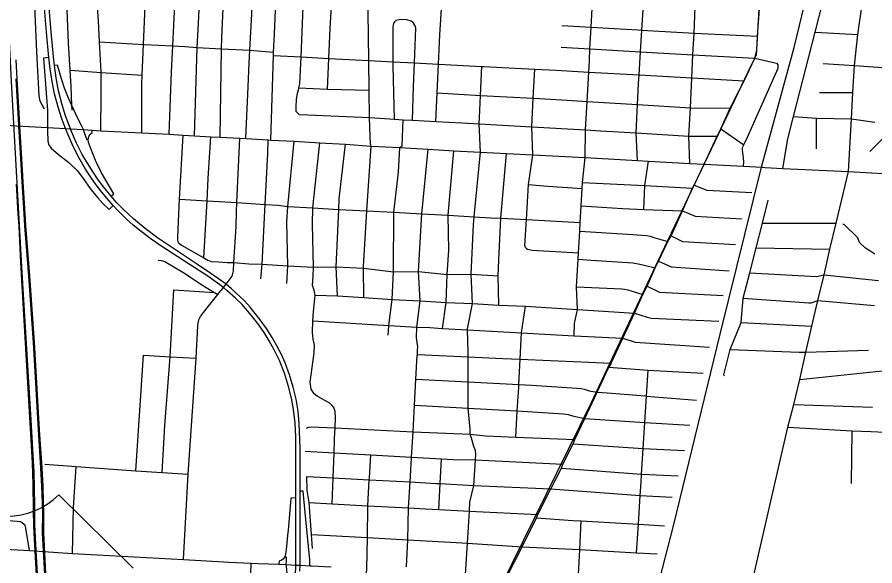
# Model space of a CAD drawing. Extents: x 114604 to 551442, y 316898 to 567001.
# Drawn here: x 207094 to 217204, y 400988 to 407452 of the extents above; entities that cross this region are included whole.
import ezdxf

# ---------------------------------------------------------------- set-up
doc = ezdxf.new("R2010")
doc.units = 0
for name, color, linetype in [('_CIVIL_CONSTRUCTION', 7, 'Continuous'), ('GE_P_Alignment_1000_Bearings', 7, 'Continuous'), ('GE_P_Alignment_100_Cardinal_Points', 7, 'Continuous'), ('GE_P_Alignment_500_Cardinal_Points', 7, 'Continuous'), ('GE_P_Alignment_500_Stations', 7, 'Continuous'), ('PM_P_Cells', 7, 'Continuous')]:
    doc.layers.add(name, color=color, linetype=linetype)

msp = doc.modelspace()

# ---------------------------------------------------------------- linework, layer by layer
at = {"layer": '_CIVIL_CONSTRUCTION'}
msp.add_line((214070, 403330), (214095, 403377), dxfattribs=at)
for points in [[(215547, 406473), (215662, 406704), (215787, 406969), (215811, 407063), (215822, 407230), (215845, 407551), (215854, 407673), (215860, 407921), (215866, 408095)], [(214095, 403377), (214235, 403672), (214370, 403966), (214470, 404184), (214519, 404283), (214615, 404499), (214654, 404578), (214763, 404808), (214801, 404876), (214936, 405172), (215056, 405437), (215072, 405473), (215192, 405720), (215346, 406049), (215390, 406136), (215500, 406381), (215547, 406473)], [(212864, 400859), (213048, 401213), (213215, 401555), (213232, 401592), (213383, 401894), (213511, 402140), (213526, 402185), (213646, 402425), (213667, 402475), (213787, 402725), (213929, 403035), (214070, 403330)]]:
    msp.add_lwpolyline(points, dxfattribs=at)
at = {"layer": 'GE_P_Alignment_1000_Bearings'}
for points in [[(214445, 399967), (214831, 401459), (215381, 403717), (215872, 405699), (216251, 407094), (216836, 409497), (217493, 412147), (218313, 415395), (218872, 417670)], [(217730, 417089), (217319, 416525), (217198, 416338), (217146, 416222), (217067, 415994), (216941, 415673), (216425, 414123), (216355, 413871), (216256, 413557), (216174, 413117), (216156, 412749), (216118, 412204), (216085, 411764), (215957, 409499), (215889, 408435), (215804, 407003), (215746, 406887), (214644, 404577), (213855, 402902), (212791, 400741), (212569, 400229), (212412, 399977), (211153, 398378), (210588, 397664)], [(207394, 399848), (207315, 401239), (207304, 401477), (207301, 401568), (207302, 401706), (207293, 402091), (207260, 402706), (207155, 404445), (207032, 406620), (207005, 407165), (206977, 407663), (206968, 408730)], [(207441, 400740), (207407, 401377), (207408, 401611), (207406, 401732), (207399, 401929), (207383, 402207), (207363, 402529), (207342, 402862), (207329, 403079), (207297, 403618), (207272, 404013), (207245, 404405), (207198, 404996), (207188, 405137), (207165, 405514), (207145, 405855), (207127, 406170), (207125, 406185), (207111, 406456), (207094, 406724), (207082, 406950)], [(207429, 400740), (207394, 401377), (207395, 401611), (207393, 401731), (207386, 401928), (207370, 402207), (207350, 402528), (207329, 402862), (207317, 403078), (207285, 403617), (207259, 404012), (207232, 404404), (207185, 404995), (207176, 405136), (207152, 405513), (207132, 405854), (207114, 406169), (207112, 406184), (207099, 406455), (207082, 406724)], [(207329, 400735), (207301, 401231), (207291, 401454), (207288, 401648), (207284, 401947), (207275, 402202), (207150, 404352), (207134, 404639), (207129, 404727), (207116, 404989), (207106, 405137), (207088, 405483)]]:
    msp.add_lwpolyline(points, dxfattribs=at)
at = {"layer": 'GE_P_Alignment_100_Cardinal_Points'}
for p, q in [((216501, 407276), (217003, 407249)), ((216553, 406566), (216946, 406566)), ((207415, 406369), (207388, 406420)), ((216515, 405901), (216515, 406262)), ((207980, 406121), (208082, 406113)), ((215390, 406136), (215661, 405948)), ((217143, 405869), (217400, 406123)), ((215878, 405026), (216748, 405024)), ((215804, 404735), (216673, 404717)), ((211179, 404148), (211177, 404495)), ((208941, 404240), (209420, 404210)), ((215628, 403855), (216462, 403812)), ((208493, 402109), (208584, 403470)), ((214095, 403377), (214070, 403330)), ((216320, 403185), (217959, 403353)), ((216250, 402888), (217174, 402856)), ((216929, 401959), (216937, 402580))]:
    msp.add_line(p, q, dxfattribs=at)
for points in [[(209790, 406021), (209815, 406634), (209829, 406910), (209836, 407064), (209859, 407493), (209899, 408333), (209952, 409363), (209992, 410114), (210051, 410880), (210101, 411522), (210118, 411840), (210137, 412173), (210156, 412517), (210161, 412632), (210155, 412687), (210127, 412755), (210066, 412874), (209988, 413025), (209925, 413168), (209916, 413236)], [(210753, 406603), (210769, 406967), (210784, 407318), (210809, 407788), (210834, 408257), (210849, 408565), (210911, 409307), (210940, 410027), (210941, 410037), (211008, 410799), (211020, 410929), (211089, 411736), (211157, 412452), (211153, 412470), (211165, 412518), (211186, 412577), (211201, 412669), (211242, 413177)], [(210397, 406324), (210384, 406341), (210384, 406395), (210386, 406481), (210399, 406555), (210412, 406594), (210416, 406619), (210424, 406668), (210429, 406746), (210440, 406984), (210467, 407573), (210479, 407808), (210518, 408584), (210518, 408592), (210584, 409327), (210611, 409948), (210620, 410046), (210652, 410410), (210680, 410707), (210688, 410817), (210787, 411800), (210768, 411833), (210830, 412472)], [(211254, 406046), (211247, 406272), (211244, 406591), (211239, 406943), (211229, 407799), (211228, 408194), (211218, 408545), (211221, 408925), (211242, 409292), (211294, 409880), (211302, 410049), (211316, 410166), (211338, 410458), (211366, 410815), (211436, 411771), (211489, 412427)], [(209488, 406038), (209502, 407078), (209508, 407211), (209556, 408337), (209599, 409367), (209654, 410102), (209690, 410593), (209711, 410871), (209759, 411506)], [(210085, 406005), (210115, 407001), (210117, 407039), (210128, 407251), (210151, 407828), (210170, 408294), (210182, 408603), (210193, 408885), (210217, 409333), (210272, 409933), (210283, 410065), (210346, 410835), (210348, 410869), (210366, 411056), (210368, 411067), (210374, 411110), (210390, 411184), (210414, 411297), (210416, 411367), (210402, 411412), (210389, 411437)], [(208082, 406113), (208084, 406540), (208086, 406802), (208086, 406809), (208066, 407160), (208052, 407411), (208045, 407516), (208020, 407908), (208001, 408213), (207991, 408460), (207990, 408494), (207994, 408556), (207998, 408571), (208021, 408657), (208027, 408715), (208024, 408797), (208022, 408833), (208005, 409160), (207988, 409475)], [(207388, 406420), (207367, 406461), (207353, 406527), (207327, 407042), (207299, 407675), (207284, 407952), (207282, 408467), (207276, 408595), (207258, 408663), (207215, 408861), (207211, 408970), (207221, 409036), (207277, 409350)], [(208564, 406090), (208563, 406667), (208567, 406769), (208584, 407132), (208600, 407491), (208612, 407758), (208617, 407878), (208635, 408300), (208642, 408396), (208652, 408464), (208666, 408519), (208675, 408553), (208685, 408617), (208695, 408731), (208696, 408799), (208703, 409112), (208709, 409416)], [(208887, 406072), (208914, 406808), (208928, 407113), (208963, 407850), (208986, 408377), (209013, 409012), (209029, 409399)], [(209184, 406055), (209216, 407096), (209226, 407305), (209279, 408357), (209331, 409382)], [(212028, 406224), (212044, 406560), (212060, 406900), (212077, 407246), (212096, 407551), (212106, 407719), (212129, 408089), (212131, 408118), (212154, 408490), (212163, 408628), (212175, 408862), (212194, 409224)], [(207743, 406355), (207740, 406411), (207729, 406635), (207718, 406827), (207698, 407147), (207683, 407533), (207668, 407926), (207623, 408951)], [(216893, 405634), (216928, 406254), (216946, 406566), (216963, 406884), (217003, 407249), (217054, 407601), (217122, 407894), (217220, 408309), (217237, 408383), (217254, 408473), (217265, 408571), (217268, 408641), (217272, 408695), (217276, 408744)], [(213660, 403698), (213665, 403845), (213697, 404008), (213688, 404277), (213706, 404600), (213710, 404676), (213725, 404932), (213730, 405034), (213742, 405231), (213754, 405435), (213758, 405503), (213788, 405800), (213793, 406124), (213812, 406459), (213831, 406805), (213839, 406940), (213846, 407079), (213860, 407335), (213876, 407629)], [(216119, 405671), (216178, 406020), (216245, 406280), (216501, 407276), (216592, 407630)], [(214404, 405764), (214389, 406089), (214405, 406423), (214418, 406669), (214424, 406772), (214442, 407044), (214458, 407300), (214478, 407599)], [(215024, 405730), (215011, 406052), (215030, 406385), (215047, 406737), (215060, 407008), (215072, 407265), (215087, 407569)], [(211753, 406238), (211766, 406634), (211777, 406914), (211792, 407321), (211785, 407351), (211762, 407390), (211737, 407407), (211689, 407421), (211616, 407424), (211556, 407413), (211552, 407407)], [(211541, 406249), (211525, 406875), (211525, 406927), (211526, 407336), (211533, 407382), (211552, 407407)], [(213516, 407355), (213860, 407335), (214411, 407303), (214458, 407300), (215072, 407265), (215822, 407230)], [(208066, 407160), (208584, 407132), (208592, 407131), (208928, 407113), (209070, 407105), (209216, 407096), (209502, 407078), (209836, 407064), (210117, 407039)], [(213508, 407099), (213846, 407079), (214442, 407044), (215060, 407008), (215787, 406969), (216044, 406909), (216064, 406885)], [(210115, 407001), (210440, 406984), (210769, 406967), (211239, 406943), (211525, 406927), (211777, 406914), (212060, 406900), (212573, 406873), (212598, 406872), (212815, 406861), (213197, 406840), (213446, 406826), (213831, 406805), (214424, 406772), (215047, 406737), (215662, 406704)], [(207718, 406827), (208086, 406802), (208567, 406769)], [(212380, 400884), (212402, 401254), (212425, 401633), (212431, 401739), (212478, 401934), (212496, 402238), (212499, 402299), (212496, 402345), (212475, 402393), (212451, 402491), (212435, 402541), (212435, 402597), (212411, 402845), (212411, 403156), (212411, 403449), (212411, 403504), (212404, 403768), (212404, 403779), (212463, 404080), (212445, 404423), (212473, 405004), (212479, 405101), (212555, 405863), (212540, 406197), (212548, 406357), (212557, 406531), (212573, 406873)], [(213099, 404727), (213087, 404740), (213079, 404762), (213097, 405068), (213121, 405479), (213171, 405829), (213160, 406161), (213178, 406496), (213197, 406840)], [(215656, 405696), (215659, 405742), (215654, 405794), (215645, 405887), (215645, 405909), (215649, 405925), (215661, 405948), (215704, 406037), (216063, 406851), (216065, 406873), (216064, 406885)], [(216595, 406905), (216963, 406884), (217239, 406863), (217375, 406854), (217585, 406840), (217923, 406817), (218308, 406811)], [(210416, 406619), (210753, 406603), (211244, 406591)], [(212044, 406560), (212557, 406531), (213178, 406496), (213183, 406496), (213577, 406473), (213812, 406459), (214405, 406423), (215030, 406385), (215500, 406381)], [(210397, 406324), (210419, 406305), (210521, 406302), (211247, 406272), (211541, 406249), (211645, 406244), (211753, 406238), (212028, 406224), (212337, 406209), (212540, 406197), (213160, 406161), (213793, 406124), (213970, 406114), (214389, 406089), (215011, 406052), (215346, 406049)], [(211469, 403707), (211474, 403813), (211474, 403818), (211514, 404125), (211530, 404452), (211534, 405153), (211589, 405627), (211604, 405916), (211634, 405937), (211645, 406244)], [(216245, 406280), (216515, 406262), (216928, 406254), (217205, 406215)], [(206704, 406194), (207085, 406173), (207451, 406151)], [(207451, 406151), (207662, 406141), (207717, 406138)], [(207717, 406138), (207722, 406137), (207877, 406129), (207980, 406121)], [(208082, 406113), (208564, 406090), (208887, 406072), (209052, 406062), (209184, 406055), (209375, 406044), (209488, 406038), (209718, 406025), (209790, 406021), (210053, 406007), (210085, 406005), (210359, 405990), (210660, 405971), (210966, 405955), (211266, 405934), (211604, 405916), (211939, 405896), (212240, 405879), (212555, 405863), (212863, 405846), (213171, 405829), (213788, 405800), (214404, 405764), (214536, 405756), (215024, 405730), (215192, 405720)], [(208994, 404795), (208988, 404825), (208986, 404862), (208997, 405041), (209008, 405308), (209052, 406062)], [(209293, 404618), (209332, 405289), (209345, 405557), (209375, 406044)], [(209680, 405158), (209682, 405267), (209718, 406025)], [(209965, 404370), (209980, 404543), (210018, 405244), (210049, 405847), (210053, 406007)], [(211177, 404495), (211178, 404515), (211215, 405171), (211266, 405934), (211257, 405962), (211254, 406046)], [(210274, 404313), (210283, 404524), (210274, 405041), (210284, 405220), (210359, 405990)], [(210826, 402854), (210806, 402877), (210773, 402908), (210684, 402955), (210631, 402985), (210594, 403014), (210560, 403069), (210548, 403150), (210594, 403499), (210598, 403586), (210584, 403658), (210574, 403738), (210580, 403873), (210588, 403979), (210605, 404175), (210596, 404234), (210576, 404291), (210582, 404396), (210588, 404508), (210574, 405013), (210581, 405204), (210660, 405971)], [(210870, 404168), (210853, 404510), (210884, 405188), (210890, 405310), (210966, 405955)], [(211825, 404457), (211862, 405135), (211939, 405896)], [(212106, 403785), (212149, 404091), (212164, 404420), (212182, 404708), (212174, 405118), (212240, 405879)], [(212772, 404061), (212765, 404405), (212773, 404591), (212795, 405084), (212863, 405846)], [(214479, 405187), (214492, 405469), (214536, 405756)], [(215192, 405720), (215656, 405696), (215876, 405684), (215912, 405683)], [(215384, 395851), (215534, 398033), (215556, 398436), (215593, 399045), (215616, 399412), (215666, 400079), (215674, 400372), (215691, 400490), (215734, 400691), (216179, 402623), (216250, 402888), (216320, 403185), (216389, 403507), (216462, 403812), (216533, 404115), (216605, 404417), (216673, 404717), (216748, 405024), (216814, 405304), (216893, 405634)], [(215912, 405683), (216119, 405671), (216893, 405634), (217574, 405596), (218239, 405554)], [(213758, 405503), (214492, 405469), (215056, 405437)], [(213121, 405479), (213351, 405463), (213754, 405435)], [(215072, 405473), (215222, 405414), (215755, 405385)], [(209008, 405308), (209332, 405289), (209682, 405267), (210018, 405244), (210171, 405238), (210284, 405220), (210581, 405204), (210884, 405188), (211215, 405171), (211534, 405153), (211862, 405135), (212174, 405118), (212479, 405101), (212673, 405090), (212795, 405084), (213026, 405072), (213097, 405068), (213730, 405034)], [(215430, 403221), (215423, 403239), (215498, 403535), (215628, 403855), (215653, 404142), (215729, 404441), (215804, 404735), (215878, 405026), (215947, 405297)], [(213742, 405231), (214231, 405199), (214479, 405187), (214936, 405172), (215085, 405109), (215637, 405077)], [(209558, 404306), (209628, 404400), (209645, 404464), (209648, 404560), (209677, 404985), (209680, 405158)], [(213725, 404932), (214350, 404890), (214514, 404880), (214556, 404871), (214597, 404858), (214763, 404808)], [(208994, 404795), (209031, 404765), (209293, 404618), (209341, 404588), (209380, 404573), (209466, 404570), (209569, 404563), (209648, 404560), (209823, 404547), (209980, 404543), (210283, 404524), (210588, 404508), (210853, 404510), (211177, 404495)], [(214801, 404876), (214937, 404811), (215563, 404772)], [(213099, 404727), (213111, 404719), (213165, 404709), (213710, 404676)], [(208757, 404591), (208793, 404587), (208835, 404572), (209067, 404438), (209259, 404307), (209323, 404267), (209420, 404210), (209461, 404186)], [(213706, 404600), (213859, 404590), (214172, 404570), (214350, 404558), (214412, 404548), (214469, 404534), (214615, 404499)], [(211177, 404495), (211530, 404452), (211825, 404457)], [(214654, 404578), (214802, 404510), (215486, 404463)], [(211685, 400978), (211700, 401294), (211706, 401671), (211725, 401976), (211743, 402258), (211743, 402267), (211760, 402565), (211777, 402879), (211794, 403189), (211810, 403468), (211811, 403476), (211814, 403528), (211815, 403568), (211807, 403621), (211802, 403677), (211804, 403795), (211805, 403801), (211846, 404111), (211825, 404457)], [(211825, 404457), (212164, 404420), (212445, 404423), (212765, 404405)], [(215729, 404441), (216514, 404395), (216605, 404417), (217246, 404351)], [(209055, 401064), (209108, 402067), (209205, 403434), (209222, 403817), (209228, 403848), (209237, 403887), (209255, 403927), (209289, 403972), (209349, 404046), (209461, 404186), (209526, 404266), (209558, 404306)], [(214519, 404283), (214665, 404212), (215414, 404174)], [(208803, 402088), (208834, 402641), (208896, 403449), (208941, 404240)], [(213688, 404277), (214220, 404250), (214254, 404247), (214292, 404238), (214342, 404225), (214470, 404184)], [(210605, 404175), (210870, 404168), (211179, 404148), (211514, 404125), (211846, 404111), (212149, 404091), (212463, 404080), (212772, 404061), (213084, 404047), (213697, 404008), (214370, 403966), (214520, 403918), (214566, 403907), (215364, 403871)], [(215653, 404142), (216424, 404087), (216451, 404086), (216533, 404115), (217201, 404056)], [(212970, 402503), (212989, 402813), (213006, 403088), (213008, 403123), (213017, 403274), (213024, 403421), (213038, 403733), (213084, 404047)], [(210580, 403873), (211474, 403818), (211805, 403801), (211958, 403794), (212106, 403785), (212404, 403768), (213038, 403733), (213660, 403698), (214235, 403672), (214377, 403622), (215255, 403564)], [(211811, 403476), (212411, 403449), (212820, 403431), (213024, 403421), (214095, 403377)], [(215498, 403535), (216310, 403504), (216389, 403507), (217127, 403527)], [(208584, 403470), (208896, 403449), (209205, 403434)], [(214070, 403330), (214531, 403294), (215179, 403259)], [(214396, 401143), (214417, 401478), (214439, 401818), (214448, 401974), (214454, 402067), (214473, 402372), (214492, 402675), (214512, 402988), (214531, 403294)], [(211794, 403189), (212411, 403156), (213008, 403123), (213158, 403115), (213692, 403081), (213742, 403078), (213778, 403069), (213836, 403051), (213929, 403035), (214047, 403028), (214499, 402989), (214512, 402988), (215102, 402941)], [(211777, 402879), (212411, 402845), (212912, 402818), (212989, 402813), (213534, 402778), (213590, 402772), (213640, 402756), (213787, 402725), (214492, 402675), (215021, 402647)], [(210807, 401718), (210819, 402025), (210830, 402319), (210835, 402467), (210836, 402494), (210842, 402612), (210848, 402733), (210842, 402807), (210826, 402854)], [(210505, 402608), (210530, 402621), (210560, 402626), (210842, 402612), (211760, 402565), (212435, 402541), (212620, 402521), (212970, 402503), (213667, 402475)], [(216179, 402623), (216937, 402580), (217156, 402571), (217326, 402561)], [(213646, 402425), (214473, 402372), (214960, 402347)], [(210490, 402338), (210830, 402319), (211262, 402294), (211743, 402267), (212095, 402247), (212229, 402239), (212496, 402238), (213526, 402185)], [(211139, 399689), (211150, 400020), (211160, 400317), (211179, 400353), (211194, 400649), (211217, 400953), (211223, 401321), (211227, 401696), (211245, 402002), (211246, 402024), (211262, 402294)], [(207419, 402184), (207788, 402158), (208493, 402109), (208803, 402088), (209108, 402067)], [(207746, 401134), (207758, 401675), (207788, 402158)], [(212064, 401652), (212079, 401956), (212095, 402247)], [(213511, 402140), (214454, 402067), (214887, 402050)], [(210509, 402042), (210819, 402025), (211245, 402002), (211725, 401976), (212031, 401959), (212079, 401956), (212478, 401934), (213383, 401894), (214439, 401818), (214813, 401796)], [(210574, 401194), (210563, 401359), (210535, 401733), (210513, 401875), (210509, 402042)], [(210535, 401733), (210807, 401718), (211227, 401696), (211706, 401671), (211908, 401660), (212064, 401652), (212425, 401633), (213232, 401592)], [(206468, 401563), (207096, 401515), (207128, 401509), (207154, 401497), (207158, 401487)], [(213215, 401555), (213642, 401523), (213742, 401518), (214417, 401478), (214725, 401460)], [(207241, 401168), (207197, 401433), (207188, 401469), (207158, 401487)], [(213702, 400150), (213695, 400448), (213696, 400477), (213706, 400810), (213725, 401181), (213742, 401518)], [(210563, 401359), (211223, 401321), (211700, 401294), (212203, 401266), (212402, 401254), (213048, 401213), (213725, 401181), (214396, 401143), (214636, 401130)], [(206448, 401211), (207241, 401168), (207746, 401134), (209055, 401064), (209532, 401036), (209586, 401033)], [(209586, 401033), (209853, 401019), (209935, 401016)], [(209777, 398520), (209786, 399269), (209790, 399340), (209805, 399602), (209823, 400135), (209853, 401019)], [(209935, 401016), (210180, 401006), (210262, 401002)], [(210262, 401002), (210380, 400996), (210428, 400994), (210544, 400988), (210563, 400987), (210796, 400975)]]:
    msp.add_lwpolyline(points, dxfattribs=at)
at = {"layer": 'GE_P_Alignment_500_Cardinal_Points'}
msp.add_line((208461, 400962), (207584, 401826), dxfattribs=at)
for points in [[(207468, 406977), (207406, 406971), (207450, 406352), (207450, 406329)], [(207877, 406129), (207854, 406174), (207810, 406259), (207763, 406361), (207740, 406411), (207700, 406496), (207654, 406616), (207616, 406724), (207569, 406887), (207533, 406882)], [(207450, 406329), (207450, 406284), (207450, 406198), (207451, 406151)], [(207451, 406151), (207452, 406113), (207455, 405993), (207467, 405947), (207494, 405907), (207581, 405836), (207703, 405739), (207716, 405727)], [(207931, 406009), (207921, 406005), (207889, 406088), (207877, 406129)], [(207931, 406009), (207939, 406048), (207956, 406075), (207979, 406094), (207980, 406121)], [(208030, 405739), (208018, 405765), (207934, 405975), (207931, 406009)], [(207716, 405727), (207803, 405646), (207864, 405562), (207961, 405421), (208044, 405324), (208103, 405258), (208179, 405188), (208227, 405233)], [(208203, 405343), (208233, 405371), (208087, 405619), (208030, 405739)], [(210544, 400988), (210545, 401057), (210498, 401535), (210474, 401782), (210467, 401868), (210429, 401868)], [(210379, 401788), (210319, 401786), (210287, 401406), (210285, 401383)], [(210285, 401383), (210263, 401175), (210258, 401131), (210249, 401093)], [(210249, 401093), (210231, 401068), (210208, 401055), (210182, 401044), (210180, 401006)], [(210249, 401093), (210263, 401092), (210263, 401050), (210262, 401002)], [(210262, 401002), (210263, 400980), (210268, 400945), (210278, 400832), (210287, 400698), (210306, 400316), (210352, 400313)]]:
    msp.add_lwpolyline(points, dxfattribs=at)
msp.add_arc((206971, 402443), 870, 225.9867, 314.8407, dxfattribs=at)
at = {"layer": 'GE_P_Alignment_500_Stations'}
for points in [[(207724, 406133), (207722, 406137), (207665, 406290), (207623, 406421), (207580, 406585), (207555, 406739), (207533, 406882), (207522, 406983), (207493, 407279), (207472, 407565), (207458, 407890), (207451, 408107), (207449, 408368), (207452, 408634), (207455, 408766), (207468, 408976), (207485, 409196), (207503, 409375), (207518, 409506), (207522, 409530)], [(210365, 400504), (210380, 400996), (210379, 401788), (210380, 401970), (210380, 402209), (210379, 402508), (210371, 402668), (210352, 402829), (210328, 402964), (210294, 403101), (210244, 403257), (210186, 403408), (210124, 403533), (210066, 403639), (210004, 403739), (209929, 403845), (209853, 403941), (209748, 404065), (209667, 404141), (209570, 404229), (209526, 404266), (209340, 404400), (209134, 404533), (208923, 404672), (208788, 404759), (208672, 404837), (208554, 404926), (208460, 405001), (208384, 405073), (208278, 405179), (208227, 405233), (208155, 405315), (208072, 405414), (207994, 405521), (207901, 405663), (207822, 405798), (207755, 405928), (207682, 406092), (207662, 406141), (207621, 406253), (207577, 406391), (207535, 406550), (207507, 406694), (207483, 406842), (207468, 406977), (207439, 407274), (207418, 407560)], [(210426, 400926), (210428, 400994), (210431, 401788), (210429, 401868), (210431, 402068), (210431, 402370), (210420, 402663), (210407, 402810), (210382, 402950), (210348, 403091), (210304, 403239), (210252, 403378), (210204, 403486), (210156, 403581), (210098, 403680), (210034, 403784), (209960, 403885), (209840, 404034), (209773, 404110), (209620, 404252), (209558, 404306), (209377, 404431), (209219, 404539), (208972, 404703), (208750, 404853), (208601, 404963), (208464, 405077), (208348, 405187), (208264, 405269), (208203, 405343), (208112, 405452), (208033, 405559), (207941, 405701), (207861, 405836), (207794, 405966), (207724, 406133)]]:
    msp.add_lwpolyline(points, dxfattribs=at)
at = {"layer": 'PM_P_Cells'}
msp.add_lwpolyline([(217204, 404659), (217146, 404699), (217092, 404731), (217024, 404796), (217004, 404854), (216948, 404906), (216892, 404960), (216840, 405008), (216826, 405010)], dxfattribs=at)

doc.saveas('drawing.dxf')
